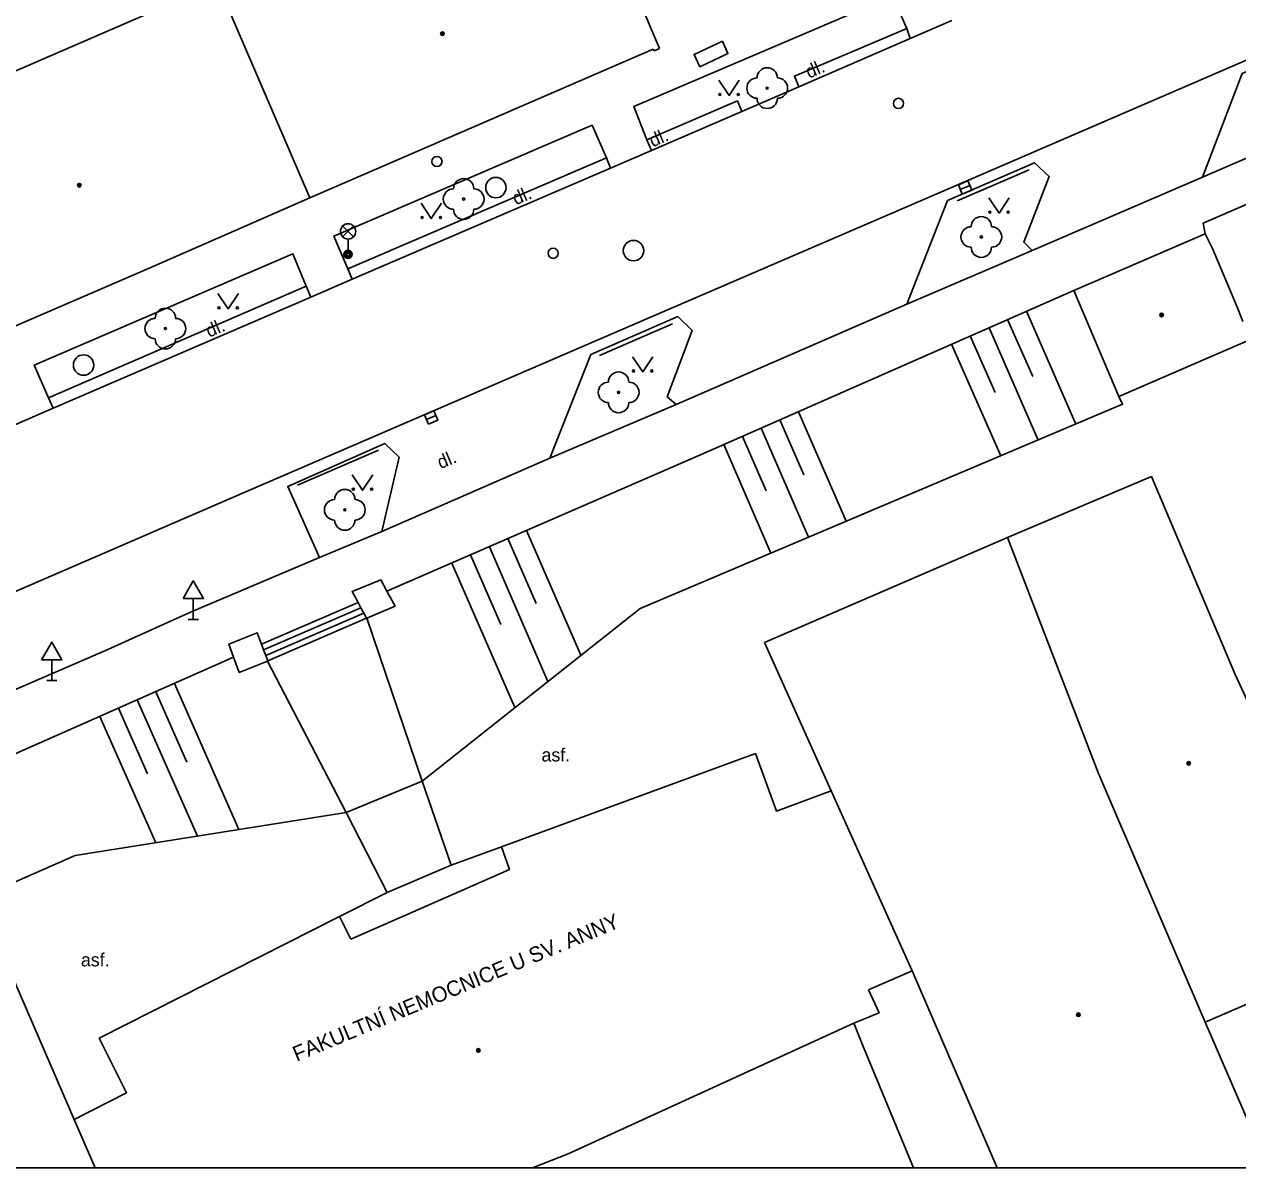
# Model space of a CAD drawing. Extents: x -600309 to -598967, y -1161267 to -1160292.
# Drawn here: x -599545.2 to -599485.7, y -1161267 to -1161211 of the extents above; entities that cross this region are included whole.
import ezdxf

# ---------------------------------------------------------------- set-up
doc = ezdxf.new("R2010")
doc.units = 0
for name, color, linetype in [('Level 10', 7, 'Continuous'), ('Level 11', 7, 'Continuous'), ('Level 15', 7, 'Continuous'), ('Level 22', 7, 'Continuous'), ('Level 27', 7, 'Continuous'), ('Level 28', 7, 'Continuous'), ('Level 31', 7, 'Continuous'), ('Level 33', 7, 'Continuous'), ('Level 34', 7, 'Continuous'), ('Level 36', 7, 'Continuous'), ('Level 39', 7, 'Continuous'), ('Level 40', 7, 'Continuous'), ('Level 41', 7, 'Continuous'), ('Level 5', 7, 'Continuous'), ('Level 51', 7, 'Continuous'), ('Level 54', 7, 'Continuous'), ('Level 7', 7, 'Continuous'), ('Level 9', 7, 'Continuous'), ('Vrstva 63', 7, 'Continuous')]:
    doc.layers.add(name, color=color, linetype=linetype)

msp = doc.modelspace()

# ---------------------------------------------------------------- linework, layer by layer
at = {"layer": 'Level 10'}
for points in [[(-599416, -1161182.85), (-599438.05, -1161192.36), (-599467.84, -1161205.21), (-599482.11, -1161211.36), (-599501.88, -1161219.89), (-599514.52, -1161225.34), (-599535.02, -1161234.19), (-599553.39, -1161242.12)], [(-599499.71, -1161210.78), (-599501.75, -1161211.6599)], [(-599501.75, -1161211.6599), (-599507.21, -1161214.02)], [(-599507.21, -1161214.02), (-599510, -1161215.23)], [(-599510, -1161215.23), (-599514.44, -1161217.15)], [(-599514.44, -1161217.15), (-599516.44, -1161218.02)], [(-599516.44, -1161218.02), (-599529.11, -1161223.46)], [(-599529.11, -1161223.46), (-599531.15, -1161224.34)], [(-599531.15, -1161224.34), (-599543.79, -1161229.78)], [(-599543.79, -1161229.78), (-599545.81, -1161230.6599)]]:
    msp.add_lwpolyline(points, dxfattribs=at)
at = {"layer": 'Level 11'}
for points in [[(-599514.67, -1161216.62), (-599515.31, -1161215), (-599502.62, -1161209.56), (-599501.92, -1161211.1599)], [(-599501.92, -1161211.1599), (-599507.43, -1161213.51), (-599507.21, -1161214.02)], [(-599501.92, -1161211.1599), (-599501.75, -1161211.6599)], [(-599487.4099, -1161218.46), (-599485.4699, -1161213.37), (-599479.89, -1161210.9699), (-599479.23, -1161211.7), (-599480.44, -1161214.87), (-599480, -1161215.26)], [(-599510.95, -1161211.79), (-599512.35, -1161212.45), (-599512.07, -1161213.05)], [(-599510.95, -1161211.79), (-599510.69, -1161212.4), (-599512.07, -1161213.05)], [(-599514.67, -1161216.62), (-599510.2199, -1161214.7199), (-599510, -1161215.23)], [(-599487.4099, -1161218.46), (-599480, -1161215.26)], [(-599529.33, -1161222.96), (-599530.02, -1161221.35), (-599517.35, -1161215.9099), (-599516.64, -1161217.51)], [(-599514.44, -1161217.15), (-599514.67, -1161216.62)], [(-599529.33, -1161222.96), (-599516.64, -1161217.51)], [(-599516.64, -1161217.51), (-599516.44, -1161218.02)], [(-599499.92, -1161219.6), (-599495.65, -1161217.75), (-599494.93, -1161218.43), (-599496.18, -1161221.64), (-599495.76, -1161222.05)], [(-599487.4099, -1161218.46), (-599495.76, -1161222.05)], [(-599501.92, -1161224.69), (-599499.92, -1161219.6)], [(-599501.92, -1161224.69), (-599495.76, -1161222.05)], [(-599544.01, -1161229.28), (-599544.71, -1161227.67), (-599532.02, -1161222.21), (-599531.38, -1161223.81)], [(-599529.11, -1161223.46), (-599529.33, -1161222.96)], [(-599544.01, -1161229.28), (-599531.38, -1161223.81)], [(-599531.38, -1161223.81), (-599531.15, -1161224.34)], [(-599501.92, -1161224.69), (-599513.2199, -1161229.6)], [(-599519.42, -1161232.24), (-599517.42, -1161227.1599), (-599513.14, -1161225.29), (-599512.44, -1161225.9699), (-599513.67, -1161229.23), (-599513.2199, -1161229.6)], [(-599543.79, -1161229.78), (-599544.01, -1161229.28)], [(-599519.42, -1161232.24), (-599513.2199, -1161229.6)], [(-599530.7199, -1161237.11), (-599532.28, -1161233.62), (-599527.52, -1161231.51), (-599526.81, -1161232.19), (-599527.6599, -1161235.83)], [(-599519.42, -1161232.24), (-599527.6599, -1161235.83)], [(-599530.7199, -1161237.11), (-599527.6599, -1161235.83)], [(-599530.7199, -1161237.11), (-599537.04, -1161239.79), (-599541.1, -1161241.62), (-599546.48, -1161243.94)], [(-599528.83, -1161239.31), (-599529.12, -1161238.77), (-599527.71, -1161238.21), (-599527.4099, -1161238.76)], [(-599527.4099, -1161238.76), (-599527.01, -1161239.49), (-599528.4, -1161240.08)], [(-599533.57, -1161241.35), (-599528.83, -1161239.31)], [(-599528.69, -1161239.57), (-599528.83, -1161239.31)], [(-599533.46, -1161241.64), (-599528.69, -1161239.57)], [(-599533.36, -1161241.9099), (-599528.55, -1161239.84)], [(-599528.55, -1161239.84), (-599528.69, -1161239.57)], [(-599528.42, -1161240.09), (-599528.55, -1161239.84)], [(-599533.26, -1161242.18), (-599528.42, -1161240.09)], [(-599528.4, -1161240.08), (-599528.42, -1161240.09)], [(-599528.4, -1161240.08), (-599525.68, -1161248.07)], [(-599534.93, -1161242), (-599535.1599, -1161241.35), (-599533.77, -1161240.81), (-599533.57, -1161241.35)], [(-599533.57, -1161241.35), (-599533.46, -1161241.64)], [(-599533.46, -1161241.64), (-599533.36, -1161241.9099)], [(-599534.93, -1161242), (-599534.6599, -1161242.74), (-599533.27, -1161242.19)], [(-599533.36, -1161241.9099), (-599533.26, -1161242.18)], [(-599533.27, -1161242.19), (-599533.26, -1161242.18)], [(-599533.27, -1161242.19), (-599529.42, -1161249.62)], [(-599525.68, -1161248.07), (-599524.26, -1161252.2)], [(-599529.42, -1161249.62), (-599527.4, -1161253.54)]]:
    msp.add_lwpolyline(points, dxfattribs=at)
at = {"layer": 'Level 15'}
for points in [[(-599496.05, -1161225.03), (-599493.62, -1161230.57)], [(-599496.9699, -1161225.44), (-599495.74, -1161228.23)], [(-599498.8, -1161226.24), (-599497.58, -1161229.02)], [(-599497.88, -1161225.84), (-599495.4699, -1161231.35)], [(-599499.7199, -1161226.65), (-599497.31, -1161232.13)], [(-599508.14, -1161230.36), (-599506.9699, -1161233.05)], [(-599507.23, -1161229.96), (-599504.89, -1161235.33)], [(-599509.06, -1161230.76), (-599506.74, -1161236.11)], [(-599510.89, -1161231.57), (-599508.58, -1161236.89)], [(-599509.9699, -1161231.17), (-599508.81, -1161233.84)], [(-599520.56, -1161235.78), (-599517.9, -1161241.9)], [(-599521.48, -1161236.18), (-599520.09, -1161239.36)], [(-599523.31, -1161236.98), (-599521.82, -1161240.4)], [(-599522.39, -1161236.58), (-599519.52, -1161243.19)], [(-599524.23, -1161237.38), (-599521.14, -1161244.4699)], [(-599537.83, -1161243.28), (-599534.67, -1161250.45)], [(-599539.6599, -1161244.09), (-599536.71, -1161250.77)], [(-599538.75, -1161243.69), (-599537.2199, -1161247.15)], [(-599540.58, -1161244.49), (-599539.15, -1161247.71)], [(-599541.49, -1161244.9), (-599538.75, -1161251.1)]]:
    msp.add_lwpolyline(points, dxfattribs=at)
at = {"layer": 'Level 22'}
for centre in [(-599508.76, -1161214.09), (-599523.65, -1161219.53), (-599498.26, -1161221.39), (-599538.28, -1161225.88), (-599516.05, -1161229.01), (-599529.48, -1161234.77)]:
    msp.add_circle(centre, 0.05, dxfattribs=at)
for centre, start, end in [((-599508.76, -1161213.59), 0, 180), ((-599509.26, -1161214.09), 90, 270), ((-599508.26, -1161214.09), 270, 90), ((-599508.76, -1161214.59), 180, 0), ((-599523.65, -1161219.03), 0, 180), ((-599524.15, -1161219.53), 90, 270), ((-599523.15, -1161219.53), 270, 90), ((-599523.65, -1161220.03), 180, 0), ((-599498.76, -1161221.39), 90, 270), ((-599498.26, -1161220.89), 0, 180), ((-599497.76, -1161221.39), 270, 90), ((-599498.26, -1161221.89), 180, 0), ((-599538.28, -1161225.38), 0, 180), ((-599538.78, -1161225.88), 90, 270), ((-599537.78, -1161225.88), 270, 90), ((-599538.28, -1161226.38), 180, 0), ((-599516.05, -1161228.51), 0, 180), ((-599516.55, -1161229.01), 90, 270), ((-599515.55, -1161229.01), 270, 90), ((-599516.05, -1161229.51), 180, 0), ((-599529.48, -1161234.27), 0, 180), ((-599529.98, -1161234.77), 90, 270), ((-599528.98, -1161234.77), 270, 90), ((-599529.48, -1161235.27), 180, 0)]:
    msp.add_arc(centre, 0.5, start, end, dxfattribs=at)
at = {"layer": 'Level 27'}
for p, q in [((-599499.2904, -1161219.057), (-599498.8296, -1161218.863)), ((-599525.4688, -1161230.3408), (-599525.0112, -1161230.1392))]:
    msp.add_line(p, q, dxfattribs=at)
for points in [[(-599499.1935, -1161219.2874), (-599498.7326, -1161219.0935), (-599498.9265, -1161218.6326), (-599499.3874, -1161218.8265)], [(-599525.3679, -1161230.5696), (-599524.9104, -1161230.3679), (-599525.1121, -1161229.9104), (-599525.5696, -1161230.1121)]]:
    msp.add_lwpolyline(points, close=True, dxfattribs=at)
for centre in [(-599522.07, -1161218.9699), (-599515.32, -1161222.06), (-599542.29, -1161227.67)]:
    msp.add_circle(centre, 0.5, dxfattribs=at)
at = {"layer": 'Level 28'}
for centre in [(-599502.32, -1161214.84), (-599519.26, -1161222.19)]:
    msp.add_circle(centre, 0.25, dxfattribs=at)
at = {"layer": 'Level 31'}
msp.add_circle((-599524.96, -1161217.69), 0.25, dxfattribs=at)
at = {"layer": 'Level 33'}
for p, q in [((-599529.585, -1161221.38), (-599529.055, -1161220.85)), ((-599529.585, -1161220.85), (-599529.055, -1161221.38)), ((-599529.32, -1161221.49), (-599529.32, -1161222.24))]:
    msp.add_line(p, q, dxfattribs=at)
for centre, radius in [((-599529.32, -1161221.115), 0.375), ((-599529.32, -1161222.24), 0.2), ((-599529.32, -1161222.24), 0.1445), ((-599529.32, -1161222.24), 0.0876)]:
    msp.add_circle(centre, radius, dxfattribs=at)
at = {"layer": 'Level 34'}
for p, q in [((-599536.9099, -1161239.122), (-599536.9099, -1161240.14)), ((-599537.1599, -1161240.14), (-599536.6599, -1161240.14)), ((-599543.85, -1161242.122), (-599543.85, -1161243.14)), ((-599544.1, -1161243.14), (-599543.6, -1161243.14))]:
    msp.add_line(p, q, dxfattribs=at)
for points in [[(-599537.4099, -1161239.122), (-599536.4099, -1161239.122), (-599536.9099, -1161238.256)], [(-599544.35, -1161242.122), (-599543.35, -1161242.122), (-599543.85, -1161241.256)]]:
    msp.add_lwpolyline(points, close=True, dxfattribs=at)
at = {"layer": 'Level 36'}
for points in [[(-599511.13, -1161213.7), (-599510.63, -1161214.45), (-599510.13, -1161213.7)], [(-599525.74, -1161219.74), (-599525.24, -1161220.49), (-599524.74, -1161219.74)], [(-599497.89, -1161219.4699), (-599497.39, -1161220.2199), (-599496.89, -1161219.4699)], [(-599535.7, -1161224.1599), (-599535.2, -1161224.9099), (-599534.7, -1161224.1599)], [(-599515.37, -1161227.26), (-599514.87, -1161228.01), (-599514.37, -1161227.26)], [(-599529.11, -1161233.06), (-599528.61, -1161233.81), (-599528.11, -1161233.06)]]:
    msp.add_lwpolyline(points, dxfattribs=at)
for centre in [(-599511.0802, -1161214.3998), (-599510.1808, -1161214.3998), (-599497.8402, -1161220.1697), (-599496.9408, -1161220.1697), (-599525.6902, -1161220.4398), (-599524.7908, -1161220.4398), (-599535.6502, -1161224.8597), (-599534.7508, -1161224.8597), (-599515.3202, -1161227.9598), (-599514.4208, -1161227.9598), (-599529.0602, -1161233.7598), (-599528.1608, -1161233.7598)]:
    msp.add_circle(centre, 0.05, dxfattribs=at)
at = {"layer": 'Level 39'}
for centre, radius in [((-599524.69, -1161211.42), 0.09), ((-599524.69, -1161211.42), 0.0398), ((-599542.5, -1161218.85), 0.09), ((-599542.5, -1161218.85), 0.0398), ((-599489.42, -1161225.21), 0.09), ((-599489.42, -1161225.21), 0.0398), ((-599488.09, -1161247.2), 0.09), ((-599488.09, -1161247.2), 0.0398), ((-599493.5, -1161259.53), 0.09), ((-599493.5, -1161259.53), 0.0398), ((-599522.93, -1161261.28), 0.09), ((-599522.93, -1161261.28), 0.0398)]:
    msp.add_circle(centre, radius, dxfattribs=at)
at = {"layer": 'Level 5'}
for p, q in [((-599497.4799, -1161267.0314), (-599501.65, -1161257.38)), ((-599487.28, -1161259.9), (-599484.1959, -1161267.0314)), ((-599542.75, -1161264.6599), (-599541.7273, -1161267.0314)), ((-599518.52, -1161266.35), (-599520.2802, -1161267.0314))]:
    msp.add_line(p, q, dxfattribs=at)
for points in [[(-599555.56, -1161217.54), (-599535.73, -1161208.95)], [(-599535.73, -1161208.95), (-599531.2, -1161219.4699)], [(-599514.96, -1161209.99), (-599514.04, -1161212.15)], [(-599514.35, -1161212.18), (-599531.2, -1161219.4699)], [(-599514.31, -1161212.27), (-599514.35, -1161212.18)], [(-599514.04, -1161212.15), (-599514.31, -1161212.27)], [(-599487.38, -1161220.7199), (-599473.25, -1161214.59)], [(-599531.2, -1161219.4699), (-599539.1, -1161222.93)], [(-599487.29, -1161221.23), (-599487.38, -1161220.7199)], [(-599493.7199, -1161224.01), (-599487.29, -1161221.23)], [(-599486.93, -1161221.95), (-599487.29, -1161221.23)], [(-599485.69, -1161224.87), (-599486.93, -1161221.95)], [(-599539.1, -1161222.93), (-599550.9699, -1161228.06)], [(-599491.51, -1161229.21), (-599493.7199, -1161224.01)], [(-599485.44, -1161225.54), (-599485.69, -1161224.87)], [(-599485.06, -1161226.4099), (-599491.51, -1161229.21)], [(-599496.9699, -1161236.13), (-599489.92, -1161233.14)], [(-599489.92, -1161233.14), (-599485.81, -1161242.85)], [(-599508.9, -1161241.27), (-599496.9699, -1161236.13)], [(-599492.52, -1161247.7), (-599496.9699, -1161236.13)], [(-599505.62, -1161248.55), (-599508.9, -1161241.27)], [(-599485.81, -1161242.85), (-599485.08, -1161244.43)], [(-599521.8, -1161251.3), (-599509.34, -1161246.7199)], [(-599509.34, -1161246.7199), (-599508.31, -1161249.54)], [(-599487.28, -1161259.9), (-599492.52, -1161247.7)], [(-599508.31, -1161249.54), (-599505.62, -1161248.55)], [(-599505.62, -1161248.55), (-599501.65, -1161257.38)], [(-599524.26, -1161252.2), (-599521.8, -1161251.3)], [(-599521.4, -1161252.4), (-599521.8, -1161251.3)], [(-599527.4, -1161253.54), (-599524.26, -1161252.2)], [(-599523.86, -1161253.48), (-599521.4, -1161252.4)], [(-599529.74, -1161254.7199), (-599527.4, -1161253.54)], [(-599526.8, -1161254.77), (-599523.86, -1161253.48)], [(-599541.53, -1161260.68), (-599529.74, -1161254.7199)], [(-599529.74, -1161254.7199), (-599529.19, -1161255.82)], [(-599529.19, -1161255.82), (-599526.8, -1161254.77)], [(-599479.7199, -1161256.63), (-599487.28, -1161259.9)], [(-599545.92, -1161257.32), (-599542.75, -1161264.6599)], [(-599501.65, -1161257.38), (-599503.79, -1161258.31)], [(-599503.79, -1161258.31), (-599503.27, -1161259.44)], [(-599503.27, -1161259.44), (-599504.52, -1161259.95)], [(-599504.52, -1161259.95), (-599518.52, -1161266.35)], [(-599540.18, -1161263.36), (-599541.53, -1161260.68)], [(-599542.75, -1161264.6599), (-599540.18, -1161263.36)]]:
    msp.add_lwpolyline(points, dxfattribs=at)
at = {"layer": 'Level 51'}
msp.add_line((-599501.5884, -1161267.0314), (-599504.09, -1161261.01), dxfattribs=at)
at = {"layer": 'Level 54'}
msp.add_lwpolyline([(-599504.52, -1161259.95), (-599504.09, -1161261.01)], dxfattribs=at)
at = {"layer": 'Level 7'}
for points in [[(-599527.4099, -1161238.76), (-599512.15, -1161232.12), (-599493.7199, -1161224.01)], [(-599525.68, -1161248.07), (-599515, -1161239.61), (-599491.33, -1161229.59), (-599491.51, -1161229.21)], [(-599583.53, -1161263.14), (-599551.46, -1161249.3), (-599534.93, -1161242)], [(-599529.42, -1161249.62), (-599525.68, -1161248.07)], [(-599559.26, -1161258.99), (-599542.71, -1161251.7199), (-599529.42, -1161249.62)]]:
    msp.add_lwpolyline(points, dxfattribs=at)
at = {"layer": 'Level 9'}
for points in [[(-599499.44, -1161219.61), (-599495.9099, -1161218.09)], [(-599516.98, -1161227.2), (-599513.4099, -1161225.65)], [(-599531.8, -1161233.56), (-599527.83, -1161231.85)], [(-599528.4, -1161240.08), (-599525.68, -1161248.07)], [(-599533.27, -1161242.19), (-599529.42, -1161249.62)], [(-599525.68, -1161248.07), (-599524.26, -1161252.2)], [(-599529.42, -1161249.62), (-599527.4, -1161253.54)]]:
    msp.add_lwpolyline(points, dxfattribs=at)
at = {"layer": 'Vrstva 63'}
msp.add_lwpolyline([(-600308.541, -1160292.3474), (-598967.1085, -1160292.3474), (-598967.1085, -1161267.0314), (-600308.541, -1161267.0314)], close=True, dxfattribs=at)

# ---------------------------------------------------------------- texts
at = {"layer": 'Level 40'}
for rotation, p in [(23.25, (-599506.71, -1161213.63)), (23.25, (-599514.38, -1161217)), (23.25, (-599521.09, -1161219.84)), (23.25, (-599536.13, -1161226.33)), (22.92, (-599524.78, -1161232.78))]:
    msp.add_text('dl.', height=0.65, rotation=rotation, dxfattribs=at).set_placement(p)
for p in [(-599519.83, -1161247.11), (-599542.42, -1161257.1599)]:
    msp.add_text('asf.', height=0.65, dxfattribs=at).set_placement(p)
at = {"layer": 'Level 41'}
msp.add_text('FAKULTNÍ NEMOCNICE U SV. ANNY', height=0.75, rotation=22.57, dxfattribs=at).set_placement((-599531.84, -1161261.84))

doc.saveas('drawing.dxf')
